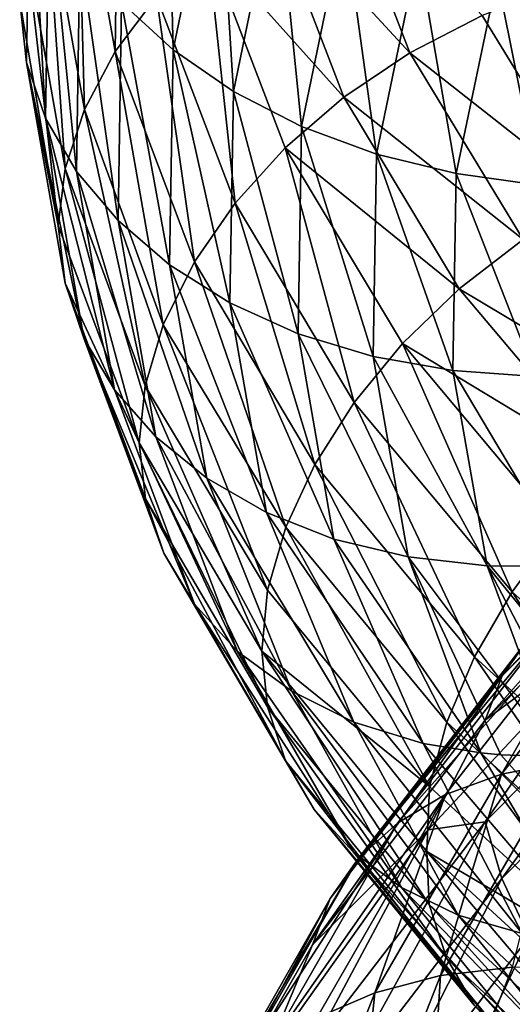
# Model space of a CAD drawing. Header units: metres. Extents: x -44 to 117, y -432 to 89.
# Tile 375 of 656: x -18.98 to -16.56, y -331.3 to -326.45. Entities that reach past the tile are written whole.
import ezdxf

# ---------------------------------------------------------------- set-up
doc = ezdxf.new("R2010")
doc.units = ezdxf.units.M
doc.layers.add('solid_125568', color=7, linetype='CONTINUOUS')

msp = doc.modelspace()

# ---------------------------------------------------------------- linework, layer by layer
at = {"layer": 'solid_125568'}
for points in [[(-18.494762, -325.293091, 903.262329), (-18.700726, -325.548981, 903.063232), (-18.513422, -326.606812, 904.724182)], [(-18.309546, -326.334564, 904.908325), (-18.494762, -325.293091, 903.262329), (-18.513422, -326.606812, 904.724182)], [(-18.481232, -326.364838, 899.839294), (-18.260374, -325.295197, 898.216614), (-18.227961, -326.597382, 899.662659)], [(-18.260374, -325.295197, 898.216614), (-18.010078, -325.542419, 898.061768), (-18.227961, -326.597382, 899.662659)], [(-18.700726, -325.548981, 903.063232), (-18.853651, -325.820618, 902.847473), (-18.664822, -326.891449, 904.518921)], [(-18.513422, -326.606812, 904.724182), (-18.700726, -325.548981, 903.063232), (-18.664822, -326.891449, 904.518921)], [(-18.227961, -326.597382, 899.662659), (-18.010078, -325.542419, 898.061768), (-17.931257, -326.80307, 899.512146)], [(-18.010078, -325.542419, 898.061768), (-17.716877, -325.766144, 897.936218), (-17.931257, -326.80307, 899.512146)], [(-18.982958, -326.359863, 902.348694), (-18.932131, -325.564148, 900.477905), (-18.949728, -326.659851, 902.155334)], [(-18.949728, -326.659851, 902.155334), (-18.932131, -325.564148, 900.477905), (-18.855646, -326.934784, 901.919617)], [(-18.932131, -325.564148, 900.477905), (-18.83815, -325.842438, 900.251709), (-18.855646, -326.934784, 901.919617)], [(-17.430857, -325.65683, 905.291626), (-17.763506, -325.853027, 905.196228), (-17.06325, -326.611755, 906.850098)], [(-17.430857, -325.65683, 905.291626), (-17.06325, -326.611755, 906.850098), (-16.707062, -326.42865, 906.879944)], [(-17.931257, -326.80307, 899.512146), (-17.716877, -325.766144, 897.936218), (-17.595943, -326.975983, 899.392395)], [(-17.716877, -325.766144, 897.936218), (-17.385521, -325.960114, 897.844177), (-17.595943, -326.975983, 899.392395)], [(-18.853651, -325.820618, 902.847473), (-18.948704, -326.101959, 902.61969), (-18.758951, -327.182129, 904.296875)], [(-18.855646, -326.934784, 901.919617), (-18.83815, -325.842438, 900.251709), (-18.703619, -327.196198, 901.69104)], [(-18.664822, -326.891449, 904.518921), (-18.853651, -325.820618, 902.847473), (-18.758951, -327.182129, 904.296875)], [(-18.83815, -325.842438, 900.251709), (-18.686239, -326.111267, 900.037231), (-18.703619, -327.196198, 901.69104)], [(-17.763506, -325.853027, 905.196228), (-18.057981, -326.081146, 905.067139), (-17.388241, -326.830994, 906.780701)], [(-17.763506, -325.853027, 905.196228), (-17.388241, -326.830994, 906.780701), (-17.06325, -326.611755, 906.850098)], [(-17.595943, -326.975983, 899.392395), (-17.385521, -325.960114, 897.844177), (-17.227604, -327.111084, 899.307068)], [(-17.385521, -325.960114, 897.844177), (-17.021517, -326.118988, 897.788818), (-17.227604, -327.111084, 899.307068)], [(-18.057981, -326.081146, 905.067139), (-18.309546, -326.334564, 904.908325), (-17.923073, -327.353088, 906.533936)], [(-18.057981, -326.081146, 905.067139), (-17.923073, -327.353088, 906.533936), (-17.676579, -327.080505, 906.674072)], [(-18.057981, -326.081146, 905.067139), (-17.676579, -327.080505, 906.674072), (-17.388241, -326.830994, 906.780701)], [(-18.948704, -326.101959, 902.61969), (-18.982958, -326.359863, 902.348694), (-18.793238, -327.461792, 904.05188)], [(-18.758951, -327.182129, 904.296875), (-18.948704, -326.101959, 902.61969), (-18.793238, -327.461792, 904.05188)], [(-18.703619, -327.196198, 901.69104), (-18.686239, -326.111267, 900.037231), (-18.498465, -327.438568, 901.474854)], [(-18.686239, -326.111267, 900.037231), (-18.481232, -326.364838, 899.839294), (-18.498465, -327.438568, 901.474854)], [(-17.227604, -327.111084, 899.307068), (-17.021517, -326.118988, 897.788818), (-16.835051, -327.207031, 899.256653)], [(-17.021517, -326.118988, 897.788818), (-16.633575, -326.240814, 897.770081), (-16.835051, -327.207031, 899.256653)], [(-16.835051, -327.207031, 899.256653), (-16.633575, -326.240814, 897.770081), (-16.427958, -327.26358, 899.241089)], [(-16.326807, -326.283386, 906.871338), (-16.707062, -326.42865, 906.879944), (-16.15975, -327.323212, 908.375366)], [(-16.633575, -326.240814, 897.770081), (-16.231297, -326.324677, 897.786987), (-16.427958, -327.26358, 899.241089)], [(-18.309546, -326.334564, 904.908325), (-18.513422, -326.606812, 904.724182), (-18.12262, -327.641327, 906.364563)], [(-18.309546, -326.334564, 904.908325), (-18.12262, -327.641327, 906.364563), (-17.923073, -327.353088, 906.533936)], [(-18.793238, -327.461792, 904.05188), (-18.982958, -326.359863, 902.348694), (-18.949728, -326.659851, 902.155334)], [(-18.498465, -327.438568, 901.474854), (-18.481232, -326.364838, 899.839294), (-18.24501, -327.656342, 901.276306)], [(-18.481232, -326.364838, 899.839294), (-18.227961, -326.597382, 899.662659), (-18.24501, -327.656342, 901.276306)], [(-16.15975, -327.323212, 908.375366), (-16.707062, -326.42865, 906.879944), (-17.06325, -326.611755, 906.850098)], [(-18.513422, -326.606812, 904.724182), (-18.664822, -326.891449, 904.518921), (-18.276188, -327.952057, 906.160522)], [(-18.513422, -326.606812, 904.724182), (-18.276188, -327.952057, 906.160522), (-18.12262, -327.641327, 906.364563)], [(-18.24501, -327.656342, 901.276306), (-18.227961, -326.597382, 899.662659), (-17.948076, -327.843964, 901.100647)], [(-18.227961, -326.597382, 899.662659), (-17.931257, -326.80307, 899.512146), (-17.948076, -327.843964, 901.100647)], [(-16.505486, -327.531189, 908.373535), (-17.06325, -326.611755, 906.850098), (-17.388241, -326.830994, 906.780701)], [(-16.15975, -327.323212, 908.375366), (-17.06325, -326.611755, 906.850098), (-16.505486, -327.531189, 908.373535)], [(-18.949728, -326.659851, 902.155334), (-18.855646, -326.934784, 901.919617), (-18.666788, -328.017334, 903.583862)], [(-18.759943, -327.745728, 903.829041), (-18.949728, -326.659851, 902.155334), (-18.666788, -328.017334, 903.583862)], [(-18.793238, -327.461792, 904.05188), (-18.949728, -326.659851, 902.155334), (-18.759943, -327.745728, 903.829041)], [(-17.948076, -327.843964, 901.100647), (-17.931257, -326.80307, 899.512146), (-17.612497, -327.995789, 900.952942)], [(-17.931257, -326.80307, 899.512146), (-17.595943, -326.975983, 899.392395), (-17.612497, -327.995789, 900.952942)], [(-16.820259, -327.773529, 908.329102), (-17.388241, -326.830994, 906.780701), (-17.676579, -327.080505, 906.674072)], [(-16.505486, -327.531189, 908.373535), (-17.388241, -326.830994, 906.780701), (-16.820259, -327.773529, 908.329102)], [(-18.664822, -326.891449, 904.518921), (-18.758951, -327.182129, 904.296875), (-18.365707, -328.251312, 905.943726)], [(-18.664822, -326.891449, 904.518921), (-18.365707, -328.251312, 905.943726), (-18.276188, -327.952057, 906.160522)], [(-18.855646, -326.934784, 901.919617), (-18.703619, -327.196198, 901.69104), (-18.516306, -328.271423, 903.341248)], [(-18.666788, -328.017334, 903.583862), (-18.855646, -326.934784, 901.919617), (-18.516306, -328.271423, 903.341248)], [(-17.612497, -327.995789, 900.952942), (-17.595943, -326.975983, 899.392395), (-17.243881, -328.107025, 900.83728)], [(-17.595943, -326.975983, 899.392395), (-17.227604, -327.111084, 899.307068), (-17.243881, -328.107025, 900.83728)], [(-17.676579, -327.080505, 906.674072), (-17.923073, -327.353088, 906.533936), (-17.337029, -328.334351, 908.122681)], [(-17.098917, -328.043701, 908.244385), (-17.676579, -327.080505, 906.674072), (-17.337029, -328.334351, 908.122681)], [(-16.820259, -327.773529, 908.329102), (-17.676579, -327.080505, 906.674072), (-17.098917, -328.043701, 908.244385)], [(-17.243881, -328.107025, 900.83728), (-17.227604, -327.111084, 899.307068), (-16.85104, -328.176971, 900.755005)], [(-17.227604, -327.111084, 899.307068), (-16.835051, -327.207031, 899.256653), (-16.85104, -328.176971, 900.755005)], [(-18.758951, -327.182129, 904.296875), (-18.793238, -327.461792, 904.05188), (-18.394585, -328.531708, 905.721497)], [(-18.758951, -327.182129, 904.296875), (-18.394585, -328.531708, 905.721497), (-18.365707, -328.251312, 905.943726)], [(-18.703619, -327.196198, 901.69104), (-18.498465, -327.438568, 901.474854), (-18.313255, -328.502655, 903.106873)], [(-18.516306, -328.271423, 903.341248), (-18.703619, -327.196198, 901.69104), (-18.313255, -328.502655, 903.106873)], [(-16.85104, -328.176971, 900.755005), (-16.835051, -327.207031, 899.256653), (-16.443621, -328.206116, 900.706665)], [(-16.835051, -327.207031, 899.256653), (-16.427958, -327.26358, 899.241089), (-16.443621, -328.206116, 900.706665)], [(-17.923073, -327.353088, 906.533936), (-18.12262, -327.641327, 906.364563), (-17.530075, -328.638214, 907.967651)], [(-17.337029, -328.334351, 908.122681), (-17.923073, -327.353088, 906.533936), (-17.530075, -328.638214, 907.967651)], [(-18.498465, -327.438568, 901.474854), (-18.24501, -327.656342, 901.276306), (-18.062389, -328.705811, 902.886475)], [(-18.313255, -328.502655, 903.106873), (-18.498465, -327.438568, 901.474854), (-18.062389, -328.705811, 902.886475)], [(-18.793238, -327.461792, 904.05188), (-18.759943, -327.745728, 903.829041), (-18.394585, -328.531708, 905.721497)], [(-15.765571, -328.404175, 909.846619), (-16.505486, -327.531189, 908.373535), (-16.820259, -327.773529, 908.329102)], [(-18.12262, -327.641327, 906.364563), (-18.276188, -327.952057, 906.160522), (-17.673502, -328.94812, 907.782959)], [(-17.530075, -328.638214, 907.967651), (-18.12262, -327.641327, 906.364563), (-17.673502, -328.94812, 907.782959)], [(-18.24501, -327.656342, 901.276306), (-17.948076, -327.843964, 901.100647), (-17.768475, -328.875519, 902.68573)], [(-18.062389, -328.705811, 902.886475), (-18.24501, -327.656342, 901.276306), (-17.768475, -328.875519, 902.68573)], [(-18.759943, -327.745728, 903.829041), (-18.364183, -328.807739, 905.482239), (-18.394585, -328.531708, 905.721497)], [(-18.759943, -327.745728, 903.829041), (-18.666788, -328.017334, 903.583862), (-18.273039, -329.076172, 905.227661)], [(-18.759943, -327.745728, 903.829041), (-18.273039, -329.076172, 905.227661), (-18.364183, -328.807739, 905.482239)], [(-16.066132, -328.668335, 909.826416), (-16.820259, -327.773529, 908.329102), (-17.098917, -328.043701, 908.244385)], [(-15.765571, -328.404175, 909.846619), (-16.820259, -327.773529, 908.329102), (-16.066132, -328.668335, 909.826416)], [(-17.948076, -327.843964, 901.100647), (-17.612497, -327.995789, 900.952942), (-17.436304, -329.006378, 902.510071)], [(-17.768475, -328.875519, 902.68573), (-17.948076, -327.843964, 901.100647), (-17.436304, -329.006378, 902.510071)], [(-18.276188, -327.952057, 906.160522), (-18.365707, -328.251312, 905.943726), (-17.762745, -329.256866, 907.572205)], [(-17.673502, -328.94812, 907.782959), (-18.276188, -327.952057, 906.160522), (-17.762745, -329.256866, 907.572205)], [(-18.666788, -328.017334, 903.583862), (-18.123404, -329.326324, 904.967651), (-18.273039, -329.076172, 905.227661)], [(-18.666788, -328.017334, 903.583862), (-18.516306, -328.271423, 903.341248), (-18.123404, -329.326324, 904.967651)], [(-17.612497, -327.995789, 900.952942), (-17.243881, -328.107025, 900.83728), (-17.071445, -329.093933, 902.364319)], [(-17.436304, -329.006378, 902.510071), (-17.612497, -327.995789, 900.952942), (-17.071445, -329.093933, 902.364319)], [(-17.098917, -328.043701, 908.244385), (-17.337029, -328.334351, 908.122681), (-16.559582, -329.266632, 909.658752)], [(-16.332203, -328.958374, 909.762817), (-17.098917, -328.043701, 908.244385), (-16.559582, -329.266632, 909.658752)], [(-16.066132, -328.668335, 909.826416), (-17.098917, -328.043701, 908.244385), (-16.332203, -328.958374, 909.762817)], [(-17.243881, -328.107025, 900.83728), (-16.85104, -328.176971, 900.755005), (-16.682619, -329.138092, 902.250244)], [(-17.071445, -329.093933, 902.364319), (-17.243881, -328.107025, 900.83728), (-16.682619, -329.138092, 902.250244)], [(-16.85104, -328.176971, 900.755005), (-16.443621, -328.206116, 900.706665), (-16.279329, -329.140015, 902.169189)], [(-16.682619, -329.138092, 902.250244), (-16.85104, -328.176971, 900.755005), (-16.279329, -329.140015, 902.169189)], [(-18.516306, -328.271423, 903.341248), (-17.910259, -329.558838, 904.700317), (-18.123404, -329.326324, 904.967651)], [(-18.516306, -328.271423, 903.341248), (-18.313255, -328.502655, 903.106873), (-17.910259, -329.558838, 904.700317)], [(-18.365707, -328.251312, 905.943726), (-18.394585, -328.531708, 905.721497), (-17.791267, -329.557343, 907.345886)], [(-17.762745, -329.256866, 907.572205), (-18.365707, -328.251312, 905.943726), (-17.791267, -329.557343, 907.345886)], [(-17.337029, -328.334351, 908.122681), (-17.530075, -328.638214, 907.967651), (-16.743956, -329.585449, 909.517578)], [(-16.559582, -329.266632, 909.658752), (-17.337029, -328.334351, 908.122681), (-16.743956, -329.585449, 909.517578)], [(-18.313255, -328.502655, 903.106873), (-17.644426, -329.755554, 904.444824), (-17.910259, -329.558838, 904.700317)], [(-18.313255, -328.502655, 903.106873), (-18.062389, -328.705811, 902.886475), (-17.644426, -329.755554, 904.444824)], [(-15.451399, -328.472321, 885.283752), (-15.577724, -328.649323, 884.995422), (-16.608072, -329.679993, 886.347961)], [(-16.473387, -329.49115, 886.628235), (-15.451399, -328.472321, 885.283752), (-16.608072, -329.679993, 886.347961)], [(-17.763746, -329.831726, 907.097595), (-17.791267, -329.557343, 907.345886), (-18.394585, -328.531708, 905.721497)], [(-18.364183, -328.807739, 905.482239), (-17.763746, -329.831726, 907.097595), (-18.394585, -328.531708, 905.721497)], [(-17.530075, -328.638214, 907.967651), (-17.673502, -328.94812, 907.782959), (-16.880964, -329.907318, 909.342712)], [(-16.743956, -329.585449, 909.517578), (-17.530075, -328.638214, 907.967651), (-16.880964, -329.907318, 909.342712)], [(-15.577724, -328.649323, 884.995422), (-15.656125, -328.858765, 884.720825), (-16.691679, -329.897766, 886.077637)], [(-16.608072, -329.679993, 886.347961), (-15.577724, -328.649323, 884.995422), (-16.691679, -329.897766, 886.077637)], [(-18.062389, -328.705811, 902.886475), (-17.338531, -329.90741, 904.213379), (-17.644426, -329.755554, 904.444824)], [(-18.062389, -328.705811, 902.886475), (-17.768475, -328.875519, 902.68573), (-17.338531, -329.90741, 904.213379)], [(-18.364183, -328.807739, 905.482239), (-18.273039, -329.076172, 905.227661), (-17.675545, -330.097015, 906.833984)], [(-17.763746, -329.831726, 907.097595), (-18.364183, -328.807739, 905.482239), (-17.675545, -330.097015, 906.833984)], [(-17.768475, -328.875519, 902.68573), (-16.997116, -330.012024, 904.009521), (-17.338531, -329.90741, 904.213379)], [(-17.768475, -328.875519, 902.68573), (-17.436304, -329.006378, 902.510071), (-16.997116, -330.012024, 904.009521)], [(-16.691679, -329.897766, 886.077637), (-15.656125, -328.858765, 884.720825), (-15.9777, -329.368408, 884.822083)], [(-17.673502, -328.94812, 907.782959), (-17.762745, -329.256866, 907.572205), (-16.966236, -330.22464, 909.137329)], [(-16.880964, -329.907318, 909.342712), (-17.673502, -328.94812, 907.782959), (-16.966236, -330.22464, 909.137329)], [(-16.332203, -328.958374, 909.762817), (-16.559582, -329.266632, 909.658752), (-15.601673, -330.138336, 911.127563)], [(-17.436304, -329.006378, 902.510071), (-16.71302, -330.059052, 903.873352), (-16.997116, -330.012024, 904.009521)], [(-17.436304, -329.006378, 902.510071), (-17.071445, -329.093933, 902.364319), (-16.71302, -330.059052, 903.873352)], [(-18.273039, -329.076172, 905.227661), (-18.123404, -329.326324, 904.967651), (-17.533108, -330.337006, 906.564026)], [(-17.675545, -330.097015, 906.833984), (-18.273039, -329.076172, 905.227661), (-17.533108, -330.337006, 906.564026)], [(-17.071445, -329.093933, 902.364319), (-16.332932, -330.078064, 903.727844), (-16.615105, -330.06839, 903.832153)], [(-17.071445, -329.093933, 902.364319), (-16.682619, -329.138092, 902.250244), (-16.332932, -330.078064, 903.727844)], [(-17.071445, -329.093933, 902.364319), (-16.615105, -330.06839, 903.832153), (-16.71302, -330.059052, 903.873352)], [(-16.682619, -329.138092, 902.250244), (-15.937191, -330.053345, 903.614075), (-16.191439, -330.074127, 903.682983)], [(-16.682619, -329.138092, 902.250244), (-16.279329, -329.140015, 902.169189), (-15.937191, -330.053345, 903.614075)], [(-16.682619, -329.138092, 902.250244), (-16.191439, -330.074127, 903.682983), (-16.332932, -330.078064, 903.727844)], [(-16.611303, -330.162994, 888.832947), (-15.805423, -329.135223, 887.461792), (-16.067816, -329.215149, 887.19165)], [(-16.299881, -330.103302, 889.064758), (-15.805423, -329.135223, 887.461792), (-16.611303, -330.162994, 888.832947)], [(-16.067816, -329.215149, 887.19165), (-16.291889, -329.334991, 886.911621), (-17.122473, -330.402802, 888.317749)], [(-16.887012, -330.264191, 888.581909), (-16.067816, -329.215149, 887.19165), (-17.122473, -330.402802, 888.317749)], [(-16.611303, -330.162994, 888.832947), (-16.067816, -329.215149, 887.19165), (-16.887012, -330.264191, 888.581909)], [(-16.966236, -330.22464, 909.137329), (-17.762745, -329.256866, 907.572205), (-17.791267, -329.557343, 907.345886)], [(-16.559582, -329.266632, 909.658752), (-16.743956, -329.585449, 909.517578), (-15.775364, -330.471375, 910.999634)], [(-15.601673, -330.138336, 911.127563), (-16.559582, -329.266632, 909.658752), (-15.775364, -330.471375, 910.999634)], [(-18.123404, -329.326324, 904.967651), (-17.910259, -329.558838, 904.700317), (-17.340921, -330.546875, 906.294312)], [(-17.533108, -330.337006, 906.564026), (-18.123404, -329.326324, 904.967651), (-17.340921, -330.546875, 906.294312)], [(-16.291889, -329.334991, 886.911621), (-16.473387, -329.49115, 886.628235), (-17.31321, -330.574768, 888.046692)], [(-17.122473, -330.402802, 888.317749), (-16.291889, -329.334991, 886.911621), (-17.31321, -330.574768, 888.046692)], [(-16.972164, -330.437683, 886.209656), (-15.9777, -329.368408, 884.822083), (-16.692711, -330.397491, 885.597229)], [(-16.691679, -329.897766, 886.077637), (-15.9777, -329.368408, 884.822083), (-16.972164, -330.437683, 886.209656)], [(-16.692711, -330.397491, 885.597229), (-15.657114, -329.353851, 884.243713), (-16.609882, -330.676361, 885.389893)], [(-15.9777, -329.368408, 884.822083), (-15.657114, -329.353851, 884.243713), (-16.692711, -330.397491, 885.597229)], [(-15.657114, -329.353851, 884.243713), (-15.579432, -329.6362, 884.04425), (-16.609882, -330.676361, 885.389893)], [(-16.473387, -329.49115, 886.628235), (-16.608072, -329.679993, 886.347961), (-17.454767, -330.776123, 887.775024)], [(-17.31321, -330.574768, 888.046692), (-16.473387, -329.49115, 886.628235), (-17.454767, -330.776123, 887.775024)], [(-17.910259, -329.558838, 904.700317), (-17.644426, -329.755554, 904.444824), (-17.103453, -330.721771, 906.031433)], [(-17.340921, -330.546875, 906.294312), (-17.910259, -329.558838, 904.700317), (-17.103453, -330.721771, 906.031433)], [(-16.966236, -330.22464, 909.137329), (-17.791267, -329.557343, 907.345886), (-16.978493, -330.544769, 908.936401)], [(-16.967167, -330.804901, 908.659607), (-16.978493, -330.544769, 908.936401), (-17.791267, -329.557343, 907.345886)], [(-16.967167, -330.804901, 908.659607), (-17.791267, -329.557343, 907.345886), (-17.763746, -329.831726, 907.097595)], [(-16.743956, -329.585449, 909.517578), (-16.880964, -329.907318, 909.342712), (-15.904461, -330.804565, 910.834045)], [(-15.775364, -330.471375, 910.999634), (-16.743956, -329.585449, 909.517578), (-15.904461, -330.804565, 910.834045)], [(-16.608072, -329.679993, 886.347961), (-16.691679, -329.897766, 886.077637), (-17.542654, -331.002686, 887.509277)], [(-17.454767, -330.776123, 887.775024), (-16.608072, -329.679993, 886.347961), (-17.542654, -331.002686, 887.509277)], [(-16.609882, -330.676361, 885.389893), (-15.579432, -329.6362, 884.04425), (-16.475893, -330.963806, 885.211853)], [(-17.644426, -329.755554, 904.444824), (-17.338531, -329.90741, 904.213379), (-16.825201, -330.856903, 905.781799)], [(-17.103453, -330.721771, 906.031433), (-17.644426, -329.755554, 904.444824), (-16.825201, -330.856903, 905.781799)], [(-17.763746, -329.831726, 907.097595), (-17.675545, -330.097015, 906.833984), (-16.882902, -331.0672, 908.387207)], [(-16.967167, -330.804901, 908.659607), (-17.763746, -329.831726, 907.097595), (-16.882902, -331.0672, 908.387207)], [(-17.542654, -331.002686, 887.509277), (-16.691679, -329.897766, 886.077637), (-16.972164, -330.437683, 886.209656)], [(-17.338531, -329.90741, 904.213379), (-16.997116, -330.012024, 904.009521), (-16.510727, -330.947296, 905.55188)], [(-16.825201, -330.856903, 905.781799), (-17.338531, -329.90741, 904.213379), (-16.510727, -330.947296, 905.55188)], [(-16.880964, -329.907318, 909.342712), (-16.966236, -330.22464, 909.137329), (-15.984836, -331.130005, 910.63385)], [(-15.904461, -330.804565, 910.834045), (-16.880964, -329.907318, 909.342712), (-15.984836, -331.130005, 910.63385)], [(-16.997116, -330.012024, 904.009521), (-16.71302, -330.059052, 903.873352), (-16.16534, -330.989105, 905.347351)], [(-16.510727, -330.947296, 905.55188), (-16.997116, -330.012024, 904.009521), (-16.16534, -330.989105, 905.347351)], [(-16.71302, -330.059052, 903.873352), (-16.615105, -330.06839, 903.832153), (-15.79729, -330.983398, 905.171326)], [(-16.16534, -330.989105, 905.347351), (-16.71302, -330.059052, 903.873352), (-15.79729, -330.983398, 905.171326)], [(-16.615105, -330.06839, 903.832153), (-16.332932, -330.078064, 903.727844), (-15.79729, -330.983398, 905.171326)], [(-17.675545, -330.097015, 906.833984), (-17.533108, -330.337006, 906.564026), (-16.746872, -331.300537, 908.104309)], [(-16.882902, -331.0672, 908.387207), (-17.675545, -330.097015, 906.833984), (-16.746872, -331.300537, 908.104309)], [(-16.912148, -331.154907, 890.470032), (-16.299881, -330.103302, 889.064758), (-16.611303, -330.162994, 888.832947)], [(-16.55752, -331.113586, 890.651428), (-16.299881, -330.103302, 889.064758), (-16.912148, -331.154907, 890.470032)], [(-17.235205, -331.239014, 890.261292), (-16.611303, -330.162994, 888.832947), (-16.887012, -330.264191, 888.581909)], [(-16.912148, -331.154907, 890.470032), (-16.611303, -330.162994, 888.832947), (-17.235205, -331.239014, 890.261292)], [(-15.984836, -331.130005, 910.63385), (-16.966236, -330.22464, 909.137329), (-16.978493, -330.544769, 908.936401)], [(-16.887012, -330.264191, 888.581909), (-17.122473, -330.402802, 888.317749), (-17.765478, -331.520538, 889.782654)], [(-17.521212, -331.362396, 890.030212), (-16.887012, -330.264191, 888.581909), (-17.765478, -331.520538, 889.782654)], [(-17.235205, -331.239014, 890.261292), (-16.887012, -330.264191, 888.581909), (-17.521212, -331.362396, 890.030212)], [(-17.533108, -330.337006, 906.564026), (-17.340921, -330.546875, 906.294312), (-16.563343, -331.500336, 907.817871)], [(-16.746872, -331.300537, 908.104309), (-17.533108, -330.337006, 906.564026), (-16.563343, -331.500336, 907.817871)], [(-17.122473, -330.402802, 888.317749), (-17.31321, -330.574768, 888.046692), (-17.963364, -331.709015, 889.524536)], [(-17.765478, -331.520538, 889.782654), (-17.122473, -330.402802, 888.317749), (-17.963364, -331.709015, 889.524536)], [(-17.54372, -331.507324, 887.025208), (-16.692711, -330.397491, 885.597229), (-17.456657, -331.782501, 886.809509)], [(-16.972164, -330.437683, 886.209656), (-16.692711, -330.397491, 885.597229), (-17.54372, -331.507324, 887.025208)], [(-16.692711, -330.397491, 885.597229), (-16.609882, -330.676361, 885.389893), (-17.456657, -331.782501, 886.809509)], [(-17.780602, -331.575745, 887.676331), (-16.972164, -330.437683, 886.209656), (-17.54372, -331.507324, 887.025208)], [(-17.542654, -331.002686, 887.509277), (-16.972164, -330.437683, 886.209656), (-17.780602, -331.575745, 887.676331)], [(-17.340921, -330.546875, 906.294312), (-17.103453, -330.721771, 906.031433), (-16.336571, -331.661957, 907.53479)], [(-16.563343, -331.500336, 907.817871), (-17.340921, -330.546875, 906.294312), (-16.336571, -331.661957, 907.53479)], [(-15.984836, -331.130005, 910.63385), (-16.978493, -330.544769, 908.936401), (-15.968769, -331.471954, 910.463867)], [(-15.985684, -331.715424, 910.153137), (-15.968769, -331.471954, 910.463867), (-16.978493, -330.544769, 908.936401)], [(-15.985684, -331.715424, 910.153137), (-16.978493, -330.544769, 908.936401), (-16.967167, -330.804901, 908.659607)], [(-17.31321, -330.574768, 888.046692), (-17.454767, -330.776123, 887.775024), (-18.110243, -331.923401, 889.261841)], [(-17.963364, -331.709015, 889.524536), (-17.31321, -330.574768, 888.046692), (-18.110243, -331.923401, 889.261841)], [(-17.456657, -331.782501, 886.809509), (-16.609882, -330.676361, 885.389893), (-17.315853, -332.062317, 886.619263)], [(-16.609882, -330.676361, 885.389893), (-16.475893, -330.963806, 885.211853), (-17.315853, -332.062317, 886.619263)], [(-17.103453, -330.721771, 906.031433), (-16.825201, -330.856903, 905.781799), (-16.070833, -331.780792, 907.262024)], [(-16.336571, -331.661957, 907.53479), (-17.103453, -330.721771, 906.031433), (-16.070833, -331.780792, 907.262024)], [(-17.454767, -330.776123, 887.775024), (-17.542654, -331.002686, 887.509277), (-18.201447, -332.159119, 889.000793)], [(-18.110243, -331.923401, 889.261841), (-17.454767, -330.776123, 887.775024), (-18.201447, -332.159119, 889.000793)], [(-16.967167, -330.804901, 908.659607), (-16.882902, -331.0672, 908.387207), (-15.906275, -331.974945, 909.872498)], [(-15.985684, -331.715424, 910.153137), (-16.967167, -330.804901, 908.659607), (-15.906275, -331.974945, 909.872498)], [(-16.825201, -330.856903, 905.781799), (-16.510727, -330.947296, 905.55188), (-15.770501, -331.852081, 907.006287)], [(-16.070833, -331.780792, 907.262024), (-16.825201, -330.856903, 905.781799), (-15.770501, -331.852081, 907.006287)], [(-17.315853, -332.062317, 886.619263), (-16.475893, -330.963806, 885.211853), (-17.125811, -332.340424, 886.458313)], [(-16.475893, -330.963806, 885.211853), (-16.29504, -331.253265, 885.066589), (-17.125811, -332.340424, 886.458313)], [(-18.201447, -332.159119, 889.000793), (-17.542654, -331.002686, 887.509277), (-17.780602, -331.575745, 887.676331)], [(-16.882902, -331.0672, 908.387207), (-16.746872, -331.300537, 908.104309), (-15.778134, -332.202026, 909.577332)], [(-15.906275, -331.974945, 909.872498), (-16.882902, -331.0672, 908.387207), (-15.778134, -332.202026, 909.577332)], [(-16.975552, -332.17218, 892.072266), (-16.55752, -331.113586, 890.651428), (-16.912148, -331.154907, 890.470032)], [(-16.17984, -331.11438, 890.802734), (-16.55752, -331.113586, 890.651428), (-16.975552, -332.17218, 892.072266)], [(-16.58835, -332.144745, 892.194824), (-16.17984, -331.11438, 890.802734), (-16.975552, -332.17218, 892.072266)], [(-15.788346, -331.155365, 890.921814), (-16.17984, -331.11438, 890.802734), (-16.58835, -332.144745, 892.194824)], [(-17.339092, -332.240448, 891.917542), (-16.912148, -331.154907, 890.470032), (-17.235205, -331.239014, 890.261292)], [(-16.975552, -332.17218, 892.072266), (-16.912148, -331.154907, 890.470032), (-17.339092, -332.240448, 891.917542)], [(-16.186974, -332.156921, 892.283752), (-15.788346, -331.155365, 890.921814), (-16.58835, -332.144745, 892.194824)], [(-17.670242, -332.34967, 891.732544), (-17.235205, -331.239014, 890.261292), (-17.521212, -331.362396, 890.030212)], [(-17.339092, -332.240448, 891.917542), (-17.235205, -331.239014, 890.261292), (-17.670242, -332.34967, 891.732544)], [(-17.125811, -332.340424, 886.458313), (-16.29504, -331.253265, 885.066589), (-16.891041, -332.610474, 886.330444)], [(-16.29504, -331.253265, 885.066589), (-16.07163, -331.538116, 884.95752), (-16.891041, -332.610474, 886.330444)]]:
    msp.add_3dface(points, dxfattribs=at)

doc.saveas('drawing.dxf')
